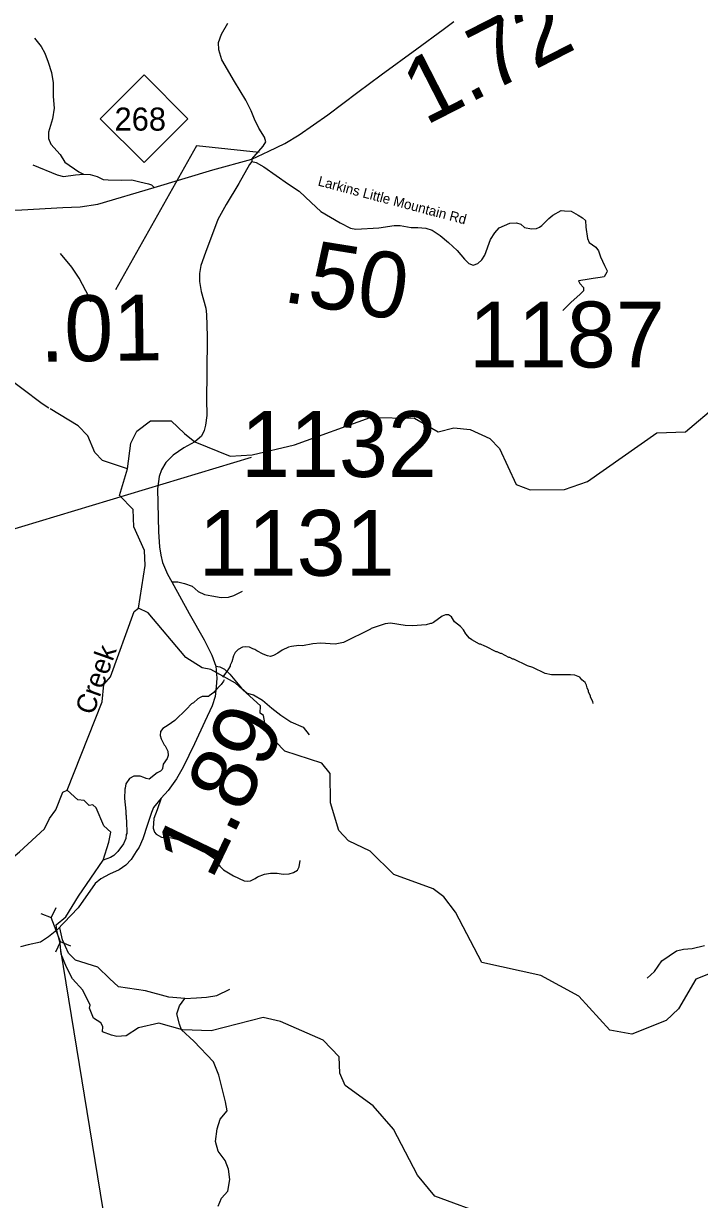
# Model space of a CAD drawing. Extents: x 1248089 to 1457196, y 820910 to 988753.
# Drawn here: x 1307656 to 1312787, y 853327 to 862255 of the extents above; entities that cross this region are included whole.
import ezdxf

# ---------------------------------------------------------------- set-up
doc = ezdxf.new("R2010")
doc.units = 0
for name, color, linetype in [('Exist Hydrographic Creek Single Shore', 7, 'Continuous'), ('Exist Hydrographic Misc Water Feature', 7, 'Continuous'), ('Exist Road Non-System Type 51', 7, 'Continuous'), ('Exist Road Primary NC Attributed', 7, 'Continuous'), ('Exist Road Primary NC Shield CELL', 7, 'Continuous'), ('Exist Road Primary NC Shield Number Label', 7, 'Continuous'), ('Exist Road Secondary Structure Pipe CELL', 7, 'Continuous'), ('Exist Road Secondary Type 20 Attributed', 7, 'Continuous'), ('Exist Road Secondary Type 41 Attributed', 7, 'Continuous'), ('Exist Road Secondary Type 51 Attributed', 7, 'Continuous'), ('Exist Road Secondary Type 51 Label', 7, 'Continuous'), ('Prop CMT Slope Fill', 7, 'Continuous'), ('Prop GRAU CAT1 Cell', 7, 'Continuous'), ('Prop Lane Arrow CELL', 7, 'Continuous'), ('Prop Lane Lines', 7, 'Continuous'), ('Scratch_Level_4', 7, 'Continuous')]:
    doc.layers.add(name, color=color, linetype=linetype)

msp = doc.modelspace()

# ---------------------------------------------------------------- linework, layer by layer
at = {"layer": 'Exist Hydrographic Creek Single Shore'}
for points in [[(1307849.8, 859335.3), (1307798.5, 859366.7), (1307331.5, 859717.4), (1307277.6, 859902.4), (1307213.5, 859995.5), (1306909.5, 860210.9)], [(1308445.5, 858874.3), (1308471.3, 859068.4), (1308517.2, 859160.2), (1308620.6, 859237.6), (1308777.6, 859238), (1308877.7, 859141.2), (1308955.5, 859078.7), (1309223.6, 858970.4)], [(1308488.6, 858564.9), (1308384.6, 858672.1), (1308445.5, 858874.3)], [(1308529.6, 857815.6), (1308578.6, 858139.6), (1308573.6, 858254.6), (1308494.6, 858433.5), (1308488.6, 858564.9)], [(1308266.6, 857236.6), (1308317.6, 857294.6), (1308495.6, 857790.1), (1308529.6, 857815.6)], [(1307988.6, 856434.6), (1308254.5, 857105.5), (1308266.6, 857236.6)], [(1304919.3, 854443.2), (1304904, 854514.4), (1305188.4, 854817.6), (1305463.2, 854938.8), (1305631.4, 854860.3), (1306231, 855151.9), (1306411.9, 855209.5), (1306618.4, 855185.8), (1306689.5, 855202.8), (1306740.3, 855297.6), (1306789.6, 855395.1), (1306981.1, 855523.8), (1307122.8, 855605.9), (1307298.8, 855690.6), (1307626, 855965.2), (1307815, 856141.8), (1307854.2, 856220.4), (1307902.6, 856285.4), (1307955.6, 856418.8), (1307988.6, 856434.6)], [(1308260.6, 855903.9), (1308305.1, 856040.4), (1308318.6, 856116.7), (1308266.6, 856163.1), (1308208.6, 856300.6), (1308181.5, 856322.7), (1308154.4, 856319.3), (1308115.5, 856356.5), (1308068.1, 856359.9), (1307988.6, 856434.6)], [(1307909.2, 855370.5), (1307904.1, 855411.2), (1307978.6, 855473), (1308074.2, 855629.7), (1308260.6, 855903.9)], [(1308157.7, 854778.4), (1308161.1, 854802.1), (1308105.5, 854914.9), (1308029.4, 855001.3), (1307982, 855091), (1307941.4, 855189.3), (1307935.4, 855270.6), (1307909.2, 855370.5)]]:
    msp.add_lwpolyline(points, dxfattribs=at)
at = {"layer": 'Exist Hydrographic Misc Water Feature'}
for points in [[(1308167.9, 860140.5), (1308153.7, 860176.7), (1308078, 860322), (1308023.7, 860405.7), (1307937.8, 860508.6)], [(1309223.6, 858970.4), (1309391.6, 858980.6), (1309713.3, 859055.9), (1310288.4, 859264.4), (1310623.6, 859257.4), (1310804.6, 859155.3), (1310921.5, 859185.8), (1311046.6, 859173.4), (1311194.6, 859104.8), (1311268.6, 859027.8), (1311395.6, 858756), (1311502.6, 858714.6), (1311761.6, 858715.9), (1311937.6, 858778), (1312463.6, 859148.2), (1312680.6, 859153.7), (1312926.7, 859362.2), (1313281.6, 859565.1), (1313587.6, 859788.8), (1313767.7, 859995.3), (1313771.7, 860162.6)], [(1308445.5, 858874.3), (1308255.6, 858937.3), (1308198.6, 858997.5), (1308143.5, 859123.3), (1308070.5, 859200.3), (1307859.7, 859329.2)], [(1309077.6, 857351.6), (1309011.6, 857362.8), (1308888.6, 857440.7), (1308603.5, 857781.3), (1308529.6, 857815.6)], [(1311981.2, 857091.3), (1311977.6, 857107.3), (1311960.3, 857139.8), (1311960.5, 857147.7), (1311945.2, 857180.1), (1311945.4, 857188), (1311933.9, 857212.3), (1311930.4, 857230.4), (1311918.9, 857250.7), (1311893.3, 857273.3), (1311879.7, 857291.6), (1311840.1, 857306.5), (1311808.2, 857311.3), (1311664.2, 857310.7), (1311616.4, 857319.7), (1311521.4, 857366), (1311481.7, 857378.9), (1311378.9, 857429.3), (1311370.9, 857429.5), (1311347.1, 857442), (1311339.1, 857442.3), (1311283.7, 857471.5), (1311275.7, 857471.7), (1311252, 857484.3), (1311244, 857484.4), (1311165, 857526.3), (1311157, 857526.5), (1311125.4, 857543.2), (1311117.4, 857543.4), (1311058.1, 857574.8), (1311040.4, 857589.2), (1311013.2, 857621.8), (1310995.8, 857652.2), (1310972.3, 857676.8), (1310927.1, 857711.8), (1310906, 857750.3), (1310882.3, 857764.9), (1310858.3, 857765.5), (1310834.1, 857756), (1310769, 857707.5), (1310752.8, 857700), (1310744.8, 857700.1), (1310712.7, 857688.9), (1310608.5, 857681.3), (1310552.5, 857684.6), (1310441, 857703.2), (1310400.8, 857696.2), (1310296, 857662.6), (1310289.8, 857656.8), (1310085.6, 857555.6), (1310021.3, 857543.1), (1309909.5, 857551.7), (1309851.3, 857545.1), (1309773, 857530.9), (1309747, 857531.6), (1309690.9, 857524.8), (1309666.7, 857519.4), (1309620.2, 857498.5), (1309587.7, 857475.3), (1309553.3, 857456.1), (1309531.1, 857448.6), (1309507.1, 857453.2), (1309475.5, 857465.9), (1309428, 857491), (1309412.3, 857503.4), (1309396.4, 857507.8), (1309372.7, 857520.3), (1309340.7, 857523), (1309318.7, 857519.6), (1309286.3, 857502.3), (1309263.8, 857478.9), (1309251.2, 857455.2), (1309238.1, 857407.5), (1309225.6, 857383.8), (1309225.4, 857375.8), (1309200.5, 857336.3), (1309166.5, 857292.5)], [(1312918.8, 855061.9), (1312758.7, 854999.5), (1312628.7, 854775.6), (1312534.7, 854685.5), (1312273.7, 854582.4), (1312107.7, 854612), (1311871.7, 854869.5), (1311583.7, 855026.3), (1311135.7, 855127.3), (1310935.7, 855508.8), (1310847.6, 855625.4), (1310764.7, 855686.2), (1310467.7, 855793.9), (1310287.6, 855971.5), (1310123.7, 856050.4), (1310049.7, 856127.3), (1309987.6, 856338.7), (1309984.7, 856561.9), (1309919.7, 856638.7), (1309638.6, 856729.7), (1309500.6, 856873.6), (1309478.6, 857002.2), (1309453.6, 857019), (1309454.6, 857074.9), (1309266.6, 857246.1), (1309077.6, 857351.6)], [(1309179.1, 857270.9), (1309174.9, 857261), (1309156.3, 857237.4), (1309105, 857184.6), (1309100.8, 857174.7), (1309064.3, 857151.6), (1309064.2, 857145.6), (1309012.2, 857144.8), (1308996.1, 857139.2), (1308979.8, 857127.6), (1308947.2, 857098.3), (1308931, 857090.7), (1308894, 857049.6), (1308804, 856963.7), (1308755.2, 856926.9), (1308714.6, 856901.8), (1308696.2, 856880.3), (1308693.4, 856848.3), (1308700.9, 856824.2), (1308723.8, 856779.6), (1308731.7, 856771.4), (1308750.8, 856731), (1308754.1, 856698.9), (1308747.5, 856675.1), (1308716.6, 856631.8), (1308711.9, 856600), (1308707.7, 856592.1), (1308695.3, 856578.3), (1308671, 856564.9), (1308609.9, 856518.3), (1308586.1, 856522.9), (1308570.3, 856531.3), (1308542.5, 856539.9), (1308494.5, 856541.1), (1308462, 856521.8), (1308433.2, 856482.5), (1308428.5, 856450.6), (1308424.3, 856442.7), (1308422.6, 856370.8), (1308432.5, 856274.5), (1308431.9, 856250.5), (1308435.8, 856242.5), (1308435.1, 856218.5), (1308438.8, 856202.4), (1308440.7, 856106.4), (1308436.5, 856098.5), (1308431.8, 856066.6), (1308414.8, 856027), (1308373.5, 855968), (1308340.8, 855938.8), (1308316.5, 855923.3), (1308260.6, 855903.9)], [(1311190.7, 853199.2), (1310777.7, 853351.9), (1310647.7, 853512.1), (1310464.7, 853860.4), (1310309.7, 854037.6), (1310096.6, 854192.8), (1310056.6, 854285.5), (1310051.7, 854410.4), (1309929.7, 854537.5), (1309607.7, 854678.6), (1309474.7, 854707.6), (1309080.7, 854607.2), (1308863.6, 854614.8), (1308682.4, 854664.9), (1308530.1, 854631), (1308435.3, 854570.1), (1308365.9, 854565), (1308325.3, 854575.1), (1308255.9, 854600.5), (1308259.3, 854639.5), (1308244, 854668.3), (1308188.2, 854703.9), (1308157.7, 854778.4)]]:
    msp.add_lwpolyline(points, dxfattribs=at)
at = {"layer": 'Exist Road Non-System Type 51'}
for points in [[(1307739.4, 862143.1), (1307791.6, 862079.9), (1307817.8, 862029.8), (1307843.9, 861960.1), (1307870, 861883.8), (1307880.9, 861805.3), (1307880.9, 861700.7), (1307889.5, 861610.8), (1307876.4, 861530.1), (1307845.9, 861429.9), (1307845.9, 861381.9), (1307863.4, 861338.4), (1307935.2, 861259.9), (1307970.1, 861203.2), (1308076.8, 861129.2), (1308111.6, 861111.7)], [(1307726.2, 861181.5), (1307911.3, 861105.2), (1307959.2, 861094.3), (1308050.6, 861105.2), (1308111.6, 861111.7)], [(1308111.6, 861111.7), (1308161.7, 861109.5), (1308216.1, 861092.1), (1308261.9, 861070.3), (1308298.9, 861068.1), (1308396.9, 861066), (1308479.6, 861068.1), (1308538.4, 861052.9), (1308605.9, 861037.6), (1308627.7, 861028.9), (1308647.2, 861009.8)], [(1311589.4, 860722.2), (1311643.7, 860775.2), (1311674.6, 860798.8), (1311736.4, 860835.2), (1311763.6, 860833.4), (1311812.7, 860829.8), (1311867.2, 860800.7), (1311899.9, 860778.8), (1311921.7, 860758.8), (1311925.4, 860707.9), (1311936.3, 860622.5), (1311950.8, 860591.6), (1311999.9, 860557), (1312021.7, 860529.7), (1312036.2, 860484.3), (1312067.1, 860417), (1312087.1, 860377), (1312083.4, 860366.1), (1312063.5, 860331.5), (1312032.6, 860326.1), (1311979.9, 860318.8), (1311918.1, 860307.9), (1311869, 860302.4), (1311879.9, 860280.6), (1311907.2, 860251.5), (1311905.4, 860226.1), (1311881.8, 860200.6), (1311810.9, 860137), (1311750.9, 860075.1)], [(1308781.6, 858016.3), (1308827.5, 858016.3), (1308877.5, 858002.3), (1308935.5, 857982.3), (1308981.4, 857942.3), (1309029.4, 857920.3), (1309085.4, 857910.3), (1309155.3, 857896.3), (1309211.3, 857900.3), (1309253.2, 857912.3), (1309319.2, 857946.3)], [(1309116.8, 857376.8), (1309146.9, 857369.7), (1309182.9, 857353.7), (1309222.9, 857315.7), (1309310.8, 857209.6), (1309354.8, 857171.6), (1309402.8, 857157.6), (1309470.7, 857117.6), (1309540.7, 857057.6), (1309608.6, 857003.6), (1309684.6, 856953.6), (1309778.5, 856913.6), (1309824.5, 856855.6)], [(1308699.9, 856373.3), (1308670.6, 856285.3), (1308645.8, 856218.9), (1308641.6, 856146.3), (1308649.9, 856115.2), (1308664.4, 856100.7), (1308703.8, 856077.9), (1308780.5, 856071.6), (1308869.6, 856048.8), (1308938, 856026), (1309108, 855911.9), (1309145.3, 855858), (1309174.3, 855829), (1309248.9, 855783.3), (1309331.8, 855746), (1309354.6, 855743.9), (1309379.5, 855746), (1309414.7, 855764.7), (1309431.3, 855777.1), (1309485.2, 855795.8), (1309530.8, 855804.1), (1309580.5, 855804.1), (1309628.2, 855797.8), (1309671.7, 855799.9), (1309704.9, 855808.2), (1309736, 855826.9), (1309748.4, 855851.8), (1309756.7, 855901.5)], [(1308879.7, 854853.2), (1308759.5, 854863.8), (1308582.6, 854909.8), (1308377.4, 854941.7), (1308310.2, 855005.4), (1308221.7, 855090.4), (1308051.9, 855143.5), (1307998.8, 855196.6), (1307952.8, 855299.3), (1307932.3, 855388.7)], [(1312389.2, 855008.2), (1312445.8, 855057.8), (1312502.4, 855139.2), (1312612.1, 855213.6), (1312665.1, 855227.7), (1312732.3, 855231.3), (1312824.3, 855256.1)], [(1308879.7, 854853.2), (1308968.2, 854856.7), (1309046, 854863.8), (1309123.8, 854874.4), (1309222.9, 854924)], [(1309133.9, 853277.2), (1309158.7, 853337.4), (1309208.2, 853390.5), (1309222.4, 853479), (1309211.8, 853556.9), (1309187, 853624.2), (1309133.9, 853695), (1309112.9, 853767.6), (1309127, 853863.2), (1309148.3, 853937.6), (1309201.3, 854001.3), (1309190.7, 854068.6), (1309137.7, 854270.4), (1309098.7, 854373), (1308950.2, 854528.8), (1308855, 854616), (1308840.8, 854658.5), (1308819.6, 854736.4), (1308840.8, 854796.6), (1308879.7, 854853.2)]]:
    msp.add_lwpolyline(points, dxfattribs=at)
at = {"layer": 'Exist Road Primary NC Attributed'}
for points in [[(1309388.3, 861225.3), (1309518.6, 861285), (1309640.6, 861342.7), (1309749.4, 861409.3), (1309966.9, 861562.6), (1310193.3, 861733.6), (1310370.8, 861864.7), (1310641, 862063.7), (1310840.7, 862208.1), (1310922.8, 862270.3)], [(1307100.7, 860752.1), (1307223.1, 860796.6), (1307314.4, 860814.9), (1307446.8, 860831.6), (1307644.7, 860840.8), (1307953.8, 860857.5), (1308085.5, 860862.1), (1308220.9, 860883.4), (1308647.2, 861009.8), (1309092.4, 861143.6), (1309388.3, 861225.3)]]:
    msp.add_lwpolyline(points, dxfattribs=at)
at = {"layer": 'Exist Road Primary NC Shield CELL'}
msp.add_lwpolyline([(1308238.3, 861531.4), (1308571.3, 861864.4), (1308904.3, 861531.4), (1308571.3, 861198.4)], close=True, dxfattribs=at)
at = {"layer": 'Exist Road Secondary Structure Pipe CELL'}
for p, q in [((1307901.3, 855542.2), (1307865.7, 855466.8)), ((1307788.6, 855498.2), (1307865.7, 855466.8)), ((1307937.8, 855282), (1307865.7, 855466.8)), ((1307902.3, 855206.7), (1307937.8, 855282)), ((1308015, 855250.6), (1307937.8, 855282))]:
    msp.add_line(p, q, dxfattribs=at)
at = {"layer": 'Exist Road Secondary Type 20 Attributed'}
msp.add_lwpolyline([(1309388.3, 861225.3), (1309476.1, 861324), (1309495.8, 861356.8), (1309484.9, 861391.8), (1309443.3, 861459.6), (1309410.5, 861529.6), (1309384.3, 861593), (1309345, 861674), (1309257.5, 861814), (1309161.6, 861979.4), (1309137.6, 862053.8), (1309135.4, 862110.6), (1309159.5, 862174.1), (1309207.5, 862257.2)], dxfattribs=at)
at = {"layer": 'Exist Road Secondary Type 41 Attributed'}
msp.add_lwpolyline([(1309388.5, 861205.9), (1309423.3, 861200.5), (1309481.4, 861166.7), (1309668.1, 861035.9), (1309747.9, 860981.5), (1309839.5, 860896.6), (1309914.2, 860827), (1310060.1, 860740.4), (1310139.3, 860700.2), (1310178.4, 860693.4), (1310353.2, 860703.6), (1310470.3, 860720.6), (1310514.4, 860720.6), (1310599.3, 860707), (1310650.2, 860705.3), (1310709.6, 860700.2), (1310757.1, 860684.9), (1310818.2, 860645.9), (1310882, 860593.4), (1310948.2, 860530.6), (1311002.5, 860466.1), (1311036.5, 860432.1), (1311070.4, 860420.2), (1311104.3, 860432.1), (1311134.9, 860461), (1311158.7, 860496.6), (1311201.1, 860613.8), (1311232.5, 860666.4), (1311266.5, 860703.8), (1311307.2, 860722.5), (1311348, 860739.5), (1311397.2, 860741.2), (1311431.1, 860731), (1311460, 860707.2), (1311512.6, 860697), (1311549.9, 860698.7), (1311573.7, 860708.9), (1311589.4, 860722.2)], dxfattribs=at)
at = {"layer": 'Exist Road Secondary Type 51 Attributed'}
for points in [[(1309388.5, 861205.9), (1309371.1, 861184.9), (1309289.6, 861039.2), (1309194.5, 860881.2), (1309131.7, 860767.4), (1309037, 860515.6), (1309003, 860418.8), (1308991.2, 860357.6), (1308991.2, 860296.5), (1309004.7, 860220), (1309040.4, 860092.7), (1309045.5, 860045.1), (1309050.6, 859877.8), (1309048.9, 859598.5), (1309045.5, 859403.2), (1309048.9, 859279.2), (1309037, 859206.1), (1309028.5, 859163.7), (1309008.1, 859122.9), (1308955.5, 859078.7)], [(1309388.3, 861225.3), (1309388.5, 861205.9)], [(1308955.5, 859078.7), (1308872.4, 859032.9), (1308791.4, 858978), (1308735.4, 858921.9), (1308703.1, 858867.6), (1308686.2, 858816.6), (1308674.3, 858721.5), (1308680.9, 858396.5), (1308687.7, 858282.7), (1308697.9, 858218.1), (1308711.4, 858162.1), (1308748.8, 858073.8), (1308781.6, 858016.3), (1308913.2, 857775.9), (1309028.6, 857575.5), (1309086.3, 857458.3), (1309116.8, 857376.8), (1309123.6, 857285), (1309118.6, 857219.8), (1309110.1, 857146.7), (1309088, 857075.4), (1309033.7, 856954.8), (1308953.9, 856786.6), (1308869.1, 856610), (1308817, 856519.3), (1308754.2, 856432.7), (1308699.9, 856373.3), (1308643.9, 856301.9), (1308626.9, 856264.6), (1308598.1, 856172.8), (1308562.8, 856065.1), (1308534, 856002.3), (1308510.2, 855970), (1308474.6, 855908.9), (1308433.8, 855864.7), (1308382.9, 855829.1), (1308309.9, 855796.8), (1308242.1, 855761.1), (1308201.3, 855725.4), (1308072.3, 855540.3), (1307909.2, 855370.5), (1307846.6, 855320.6), (1307784.6, 855280), (1307691.3, 855259.7), (1307633.6, 855246.1)]]:
    msp.add_lwpolyline(points, dxfattribs=at)
at = {"layer": 'Prop GRAU CAT1 Cell'}
msp.add_lwpolyline([(1309446.1, 861275.9), (1308969.7, 861325.6), (1308354.4, 860233.9)], dxfattribs=at)
at = {"layer": 'Prop Lane Arrow CELL'}
msp.add_line((1307936.9, 855219.1), (1308316.1, 852892), dxfattribs=at)
at = {"layer": 'Prop Lane Lines'}
msp.add_lwpolyline([(1305267.9, 857246.6), (1305853.5, 857167.2), (1306300.1, 858030.7), (1309386.5, 858963.6)], dxfattribs=at)

# ---------------------------------------------------------------- texts
at = {"layer": 'Exist Road Primary NC Shield Number Label'}
msp.add_text('268', height=175, dxfattribs=at).set_placement((1308347.5, 861441.6))
at = {"layer": 'Exist Road Secondary Type 51 Label'}
msp.add_text('Larkins Little Mountain Rd', height=75, rotation=345.17394, dxfattribs=at).set_placement((1309885.9, 861025.7))
at = {"layer": 'Prop CMT Slope Fill'}
msp.add_text('1.72', height=500, rotation=27.10199, dxfattribs=at).set_placement((1310706.8, 861477))
at = {"layer": 'Prop GRAU CAT1 Cell'}
for s, rotation, p in [('.50', 350.90311, (1309613.7, 860144.3)), ('.01', 0.74384, (1307782.9, 859686.5)), ('1.89', 64.34086, (1309084.8, 855744.8))]:
    msp.add_text(s, height=500, rotation=rotation, dxfattribs=at).set_placement(p)
at = {"layer": 'Prop Lane Lines'}
for s, p in [('1187', (1311036.3, 859643.5)), ('1132', (1309306.6, 858812.1)), ('1131', (1308986.2, 858062.2))]:
    msp.add_text(s, height=500, dxfattribs=at).set_placement(p)
at = {"layer": 'Scratch_Level_4'}
msp.add_text('Creek', height=150, rotation=70.36403, dxfattribs=at).set_placement((1308185.6, 856997.9))

doc.saveas('drawing.dxf')
